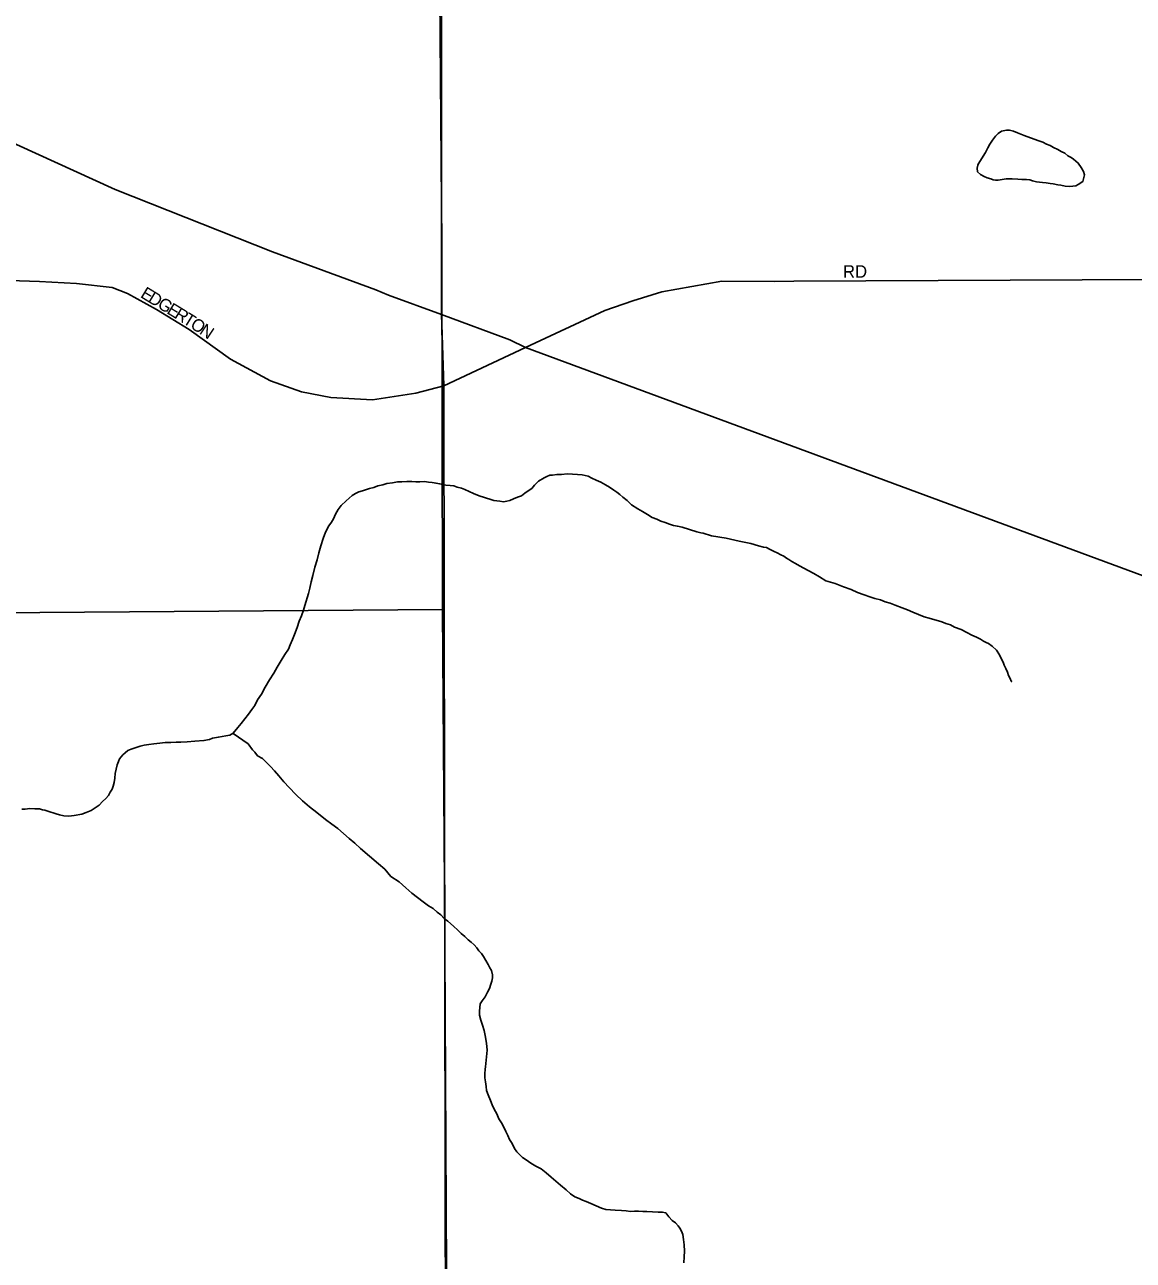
# Model space of a CAD drawing. Extents: x 2010165 to 2382125, y 1060529 to 1407316.
# Drawn here: x 2190965 to 2195389, y 1197681 to 1202612 of the extents above; entities that cross this region are included whole.
import ezdxf

# ---------------------------------------------------------------- set-up
doc = ezdxf.new("R2010")
doc.units = 0
for name, color, linetype in [('GM_X_City_Street', 7, 'Continuous'), ('GM_X_City_Street_Text', 7, 'Continuous'), ('GM_X_Interstate_Route', 7, 'Continuous'), ('GM_X_Minor_Lake', 7, 'Continuous'), ('GM_X_Minor_River', 7, 'Continuous'), ('GM_X_Section', 7, 'Continuous'), ('GM_X_State_Route', 7, 'Continuous')]:
    doc.layers.add(name, color=color, linetype=linetype)

msp = doc.modelspace()

# ---------------------------------------------------------------- linework, layer by layer
at = {"layer": 'GM_X_City_Street'}
for points in [[(2187161.2, 1201614.9), (2189427, 1201615.7), (2190904.3, 1201590.7), (2191024.5, 1201587), (2191172.3, 1201579.5), (2191313.6, 1201563.4), (2191375.7, 1201539), (2191491, 1201474.7), (2191621.8, 1201394.9), (2191785.9, 1201277.3), (2191945.6, 1201190.8), (2192069.7, 1201146.5), (2192187.2, 1201124.3), (2192353.5, 1201115.4), (2192526.5, 1201141.4), (2192637.8, 1201171.3), (2192964, 1201324), (2193280.3, 1201471.6), (2193392.1, 1201509.6), (2193508, 1201545.4), (2193747.2, 1201588), (2193957.2, 1201587.6), (2194034.9, 1201587.9)], [(2194034.9, 1201587.9), (2196623.6, 1201599.7)]]:
    msp.add_lwpolyline(points, dxfattribs=at)
at = {"layer": 'GM_X_Interstate_Route'}
for points in [[(2188018.2, 1203585.9), (2188018.4, 1203585.9), (2188211.6, 1203500.1), (2188352.4, 1203428.4), (2188446.3, 1203381.9), (2188681.1, 1203260), (2188915.8, 1203138.1), (2189150.6, 1203016.3), (2189338.4, 1202919.5), (2189526.2, 1202822.8), (2189758.3, 1202700.8), (2190040, 1202553.9), (2190324.5, 1202410.6), (2191326, 1201954.7), (2191953.3, 1201705.8), (2192366.9, 1201553.2), (2192416.4, 1201532.6), (2192628.8, 1201456)], [(2192628.8, 1201456), (2192628.8, 1201456), (2192901.1, 1201354), (2192964, 1201324), (2195867.1, 1200249.8), (2196177.2, 1200132.8), (2196625.4, 1199965.4)]]:
    msp.add_lwpolyline(points, dxfattribs=at)
at = {"layer": 'GM_X_Minor_Lake'}
for points in [[(2194770.2, 1202055.3), (2194799, 1202102.3), (2194808.6, 1202120.6), (2194816.2, 1202134.8), (2194827.8, 1202151.2), (2194839.4, 1202167.6), (2194849.1, 1202177.9), (2194862.9, 1202186.3), (2194882.9, 1202190.8), (2194894.9, 1202191.1), (2194911, 1202187.5), (2194927.3, 1202179.9), (2194947.5, 1202172.4), (2194953.5, 1202170)], [(2194953.5, 1202170), (2195008.3, 1202149.9), (2195028.5, 1202142.5), (2195042.8, 1202134.8), (2195057, 1202129.1), (2195071.2, 1202121.5), (2195087.5, 1202113.9), (2195101.7, 1202106.2), (2195116, 1202098.6), (2195128.2, 1202088.9), (2195140.5, 1202081.2), (2195150.7, 1202075.4), (2195169.1, 1202059.8), (2195181.6, 1202042.1), (2195190.1, 1202026.2), (2195194.5, 1202012.3), (2195187.2, 1201986), (2195169.5, 1201973.5), (2195159.5, 1201969.2), (2195135.6, 1201966.6), (2195117.5, 1201968.1), (2195099.3, 1201971.6), (2195087.3, 1201973.3), (2195069.1, 1201976.9), (2195057, 1201978.6), (2195040.9, 1201980.1), (2195026.9, 1201981.8), (2195014.8, 1201983.5), (2195002.7, 1201985.2), (2194986.6, 1201988.8), (2194976.4, 1201992.5), (2194962.4, 1201994.1), (2194944.3, 1201993.7), (2194928.2, 1201995.3), (2194906.1, 1201996.7), (2194892.1, 1201996.3), (2194882.1, 1201996.1), (2194850.2, 1201991.2), (2194840.1, 1201990.9), (2194830.1, 1201992.7), (2194819.9, 1201996.4), (2194805.8, 1202000.1), (2194793.6, 1202005.8), (2194779.4, 1202013.4), (2194767, 1202025.1), (2194766.6, 1202039.2), (2194768.3, 1202051.3), (2194770.2, 1202055.3)]]:
    msp.add_lwpolyline(points, dxfattribs=at)
at = {"layer": 'GM_X_Minor_River'}
for points in [[(2191644, 1199752.4), (2191680, 1199755.4), (2191702, 1199759.9), (2191713.9, 1199764.3), (2191737.8, 1199768.9), (2191767.8, 1199773.7), (2191783.7, 1199776.2), (2191797.5, 1199784.6), (2191815, 1199807.1), (2191828.6, 1199823.5), (2191844.1, 1199842), (2191857.7, 1199860.4), (2191871.2, 1199878.8), (2191882.8, 1199895.2), (2191894.2, 1199917.6), (2191909.7, 1199940.1), (2191924.9, 1199968.6), (2191942.2, 1199997.2), (2191959.5, 1200023.7), (2191972.9, 1200048.2), (2191988.2, 1200074.7), (2192003.6, 1200099.2), (2192017.1, 1200119.6), (2192024.6, 1200137.9), (2192034.1, 1200158.2), (2192041.6, 1200178.5), (2192052.9, 1200206.9), (2192060.2, 1200231.2), (2192069.6, 1200253.5), (2192077.1, 1200275.8), (2192082.6, 1200294), (2192097.3, 1200342.6), (2192102.8, 1200362.8), (2192108.1, 1200389.1), (2192115.5, 1200413.3), (2192122.6, 1200447.7), (2192131.8, 1200476), (2192139.1, 1200504.3), (2192146.3, 1200532.6), (2192155.6, 1200561), (2192164.9, 1200587.3), (2192178.3, 1200611.8), (2192189.9, 1200626.1), (2192197.6, 1200640.4), (2192205.1, 1200658.6), (2192216.6, 1200677), (2192228.2, 1200693.4), (2192247.8, 1200712), (2192259.5, 1200722.3), (2192271.3, 1200732.7), (2192285.1, 1200741.1), (2192299, 1200747.5), (2192312.9, 1200751.8), (2192340.7, 1200760.6), (2192358.6, 1200765.1), (2192374.5, 1200771.5), (2192394.4, 1200776.1), (2192410.4, 1200780.5), (2192432.3, 1200783.1), (2192452.3, 1200787.6), (2192470.3, 1200788.1), (2192490.3, 1200788.6), (2192510.4, 1200789.2), (2192526.5, 1200787.6), (2192542.5, 1200788), (2192560.5, 1200788.5), (2192576.6, 1200786.9), (2192590.7, 1200785.2), (2192606.8, 1200781.7), (2192620.9, 1200780), (2192645.1, 1200774.6), (2192663.2, 1200773.1), (2192677.3, 1200771.5), (2192691.5, 1200765.8), (2192707.6, 1200762.2), (2192721.8, 1200756.6), (2192738.1, 1200749), (2192756.3, 1200741.4), (2192778.6, 1200732), (2192825.1, 1200717.1), (2192837.3, 1200713.4), (2192849.3, 1200711.8), (2192861.4, 1200710.1), (2192875.5, 1200708.4), (2192889.5, 1200710.8), (2192901.4, 1200713.1), (2192915.3, 1200719.5), (2192931.2, 1200726), (2192947, 1200732.4), (2192960.8, 1200742.8), (2192974.6, 1200751.2), (2192988.4, 1200761.6), (2193000.1, 1200773.9), (2193015.7, 1200790.4), (2193037.4, 1200803), (2193049.2, 1200809.4), (2193061.2, 1200813.7), (2193071.2, 1200814), (2193089.2, 1200816.5), (2193107.2, 1200816.9), (2193129.2, 1200819.5)], [(2193129.2, 1200819.5), (2193151.3, 1200818.1), (2193171.4, 1200816.6), (2193189.5, 1200815.1), (2193213.7, 1200809.7), (2193227.9, 1200802), (2193246.2, 1200794.5), (2193264.4, 1200786.9), (2193282.8, 1200775.4), (2193299.1, 1200765.8), (2193315.4, 1200754.1), (2193327.7, 1200746.4), (2193340, 1200736.7), (2193352.3, 1200727), (2193368.7, 1200713.4), (2193387.2, 1200695.8), (2193411.7, 1200680.4), (2193430, 1200668.8), (2193450.4, 1200657.3), (2193468.7, 1200645.8), (2193487, 1200638.2), (2193503.2, 1200630.6), (2193521.4, 1200625), (2193537.6, 1200619.4), (2193553.8, 1200613.8), (2193570, 1200610.3), (2193588.1, 1200606.7), (2193646.8, 1200588.2), (2193662.9, 1200584.6), (2193673, 1200582.9), (2193705.4, 1200571.7), (2193763.7, 1200563.2), (2193816.2, 1200550.5), (2193862.6, 1200541.7), (2193892.9, 1200532.4), (2193913.1, 1200526.9), (2193925.2, 1200525.2), (2193937.4, 1200519.5), (2193955.7, 1200510), (2193967.9, 1200504.3), (2193982.1, 1200496.6), (2193994.3, 1200490.9), (2194004.5, 1200483.2), (2194014.7, 1200477.4), (2194026.9, 1200469.7), (2194041.2, 1200462), (2194057.5, 1200452.4), (2194073.8, 1200442.8), (2194092.1, 1200433.3), (2194114.5, 1200421.8), (2194136.9, 1200408.3), (2194161.4, 1200392.9), (2194199.8, 1200381.9), (2194232.2, 1200368.7), (2194262.6, 1200357.4), (2194288.9, 1200346.1), (2194315.3, 1200336.8), (2194337.5, 1200329.3), (2194357.8, 1200321.8), (2194380, 1200316.4), (2194398.2, 1200308.8), (2194418.4, 1200303.3), (2194438.7, 1200295.8), (2194467.1, 1200284.5), (2194487.3, 1200277), (2194509.6, 1200267.6), (2194532, 1200258.1), (2194554.3, 1200248.7), (2194574.5, 1200243.2), (2194625, 1200228.4), (2194641.2, 1200222.8), (2194659.4, 1200217.3), (2194675.7, 1200207.7), (2194702, 1200198.3), (2194724.4, 1200186.9), (2194744.7, 1200175.4), (2194763, 1200167.8), (2194779.2, 1200160.2), (2194791.5, 1200152.5), (2194801.7, 1200146.8), (2194811.8, 1200143), (2194826.1, 1200131.3), (2194842.6, 1200115.7), (2194855.1, 1200098), (2194863.6, 1200080.1), (2194869.9, 1200068.2), (2194874.3, 1200056.3), (2194880.7, 1200042.4), (2194887.1, 1200028.5), (2194891.4, 1200014.6), (2194897.8, 1200002.7), (2194902.1, 1199992.8), (2194904.1, 1199990.8), (2194902.1, 1199990.8)], [(2191796.4, 1199783.9), (2191856.9, 1199741.9), (2191873.5, 1199718.3), (2191883.8, 1199708.5), (2191894.2, 1199694.7), (2191914.6, 1199683.2), (2191929, 1199669.6), (2191945.5, 1199651.9), (2191962, 1199634.3), (2191978.6, 1199614.6), (2191999.3, 1199591.1), (2192020, 1199567.5), (2192046.8, 1199540.1), (2192073.5, 1199514.7), (2192102.2, 1199491.4), (2192130.9, 1199468.1), (2192165.8, 1199440.9), (2192190.3, 1199421.4), (2192214.9, 1199404), (2192237.5, 1199384.5), (2192260, 1199365), (2192282.6, 1199345.6), (2192305.3, 1199324.1), (2192377.1, 1199263.7), (2192401.7, 1199242.3), (2192426.6, 1199212.8), (2192459.2, 1199191.6), (2192485.9, 1199168.2), (2192510.6, 1199146.8), (2192533.1, 1199129.3), (2192555.6, 1199111.8), (2192576.1, 1199096.3), (2192594.5, 1199084.7), (2192610.9, 1199071.1), (2192625.2, 1199059.4), (2192639.6, 1199045.8), (2192654, 1199034.1), (2192676.6, 1199014.6), (2192693, 1198999), (2192707.4, 1198985.3), (2192721.8, 1198973.6), (2192734.2, 1198959.9), (2192746.5, 1198950.2), (2192758.8, 1198940.5), (2192769.1, 1198928.7), (2192777.5, 1198916.9), (2192787.8, 1198905.1), (2192796.1, 1198893.3), (2192804.6, 1198877.4), (2192815, 1198861.6), (2192821.4, 1198847.8), (2192827.7, 1198837.9), (2192832.2, 1198819.9), (2192832.5, 1198807.9), (2192828.8, 1198795.7), (2192825.2, 1198783.6), (2192819.6, 1198765.4), (2192812, 1198751.1), (2192802.5, 1198732.8), (2192790.9, 1198716.4), (2192783.2, 1198704.2), (2192781.6, 1198690.1), (2192779.9, 1198676), (2192780.4, 1198659.9), (2192784.9, 1198640), (2192791.5, 1198620.1), (2192798.1, 1198598.2), (2192802.6, 1198578.2), (2192807.4, 1198548.2), (2192810.2, 1198520.2), (2192804, 1198453.8), (2192802.2, 1198443.7), (2192800.7, 1198425.6), (2192801.2, 1198409.5), (2192803.6, 1198393.5), (2192806.1, 1198375.5), (2192808.5, 1198359.5), (2192815, 1198341.6), (2192823.6, 1198319.7), (2192830.1, 1198301.8), (2192838.6, 1198284), (2192849.1, 1198266.2), (2192857.7, 1198246.3), (2192868.1, 1198230.6), (2192876.7, 1198212.7), (2192885.2, 1198194.9), (2192893.6, 1198179), (2192900, 1198163.1), (2192910.5, 1198147.3), (2192919.1, 1198127.5), (2192929.4, 1198113.7), (2192939.7, 1198103.9), (2192952.1, 1198092.2), (2192966.4, 1198082.6), (2192984.8, 1198069), (2193005.2, 1198057.5), (2193025.5, 1198046), (2193046, 1198030.4), (2193066.5, 1198012.9), (2193085, 1197997.3), (2193103.5, 1197981.8)], [(2190953.5, 1199481.2), (2190967.5, 1199481.6), (2190985.5, 1199484.1), (2191005.6, 1199482.6), (2191023.6, 1199483.1), (2191035.8, 1199479.4), (2191045.8, 1199477.6), (2191058, 1199473.9), (2191090.4, 1199462.7), (2191104.5, 1199459.1), (2191120.6, 1199455.5), (2191140.7, 1199454), (2191162.7, 1199456.6), (2191192.7, 1199461.4), (2191210.5, 1199467.9), (2191230.4, 1199476.5), (2191246.1, 1199486.9), (2191261.9, 1199497.4), (2191275.5, 1199511.8), (2191289.2, 1199524.2), (2191298.9, 1199536.5), (2191306.6, 1199548.8), (2191314.3, 1199561), (2191318, 1199573.1), (2191321.6, 1199587.3), (2191325.1, 1199605.5), (2191326.7, 1199623.6), (2191330.2, 1199641.7), (2191333.8, 1199657.9), (2191339.4, 1199672.1), (2191343.1, 1199682.2), (2191356.7, 1199698.6), (2191366.5, 1199706.9), (2191376.3, 1199715.2), (2191390.2, 1199721.6), (2191410.1, 1199728.2), (2191426, 1199732.6), (2191441.9, 1199737), (2191459.9, 1199739.5), (2191479.9, 1199742.1), (2191503.9, 1199744.7), (2191525.8, 1199747.3), (2191547.9, 1199747.9), (2191569.9, 1199748.4), (2191588, 1199748.9), (2191614, 1199749.6), (2191644, 1199752.4)], [(2193103.5, 1197981.8), (2193126, 1197962.3), (2193142.5, 1197946.6), (2193160.9, 1197935.1), (2193177.1, 1197927.5), (2193191.3, 1197921.8), (2193205.5, 1197916.2), (2193223.7, 1197908.6), (2193246.1, 1197899.2), (2193266.4, 1197889.7), (2193284.6, 1197884.1), (2193302.6, 1197882.6), (2193320.7, 1197881.1), (2193346.8, 1197879.7), (2193364.9, 1197878.2), (2193383, 1197876.7), (2193399, 1197877.1), (2193415.1, 1197877.5), (2193431.2, 1197875.9), (2193447.2, 1197876.3), (2193493.4, 1197873.6), (2193509.4, 1197874), (2193523.5, 1197870.3), (2193536, 1197854.6), (2193548.4, 1197840.9), (2193562.7, 1197831.2), (2193573, 1197819.4), (2193579.3, 1197809.6), (2193585.7, 1197797.7), (2193592, 1197783.8), (2193594.6, 1197763.8), (2193597.1, 1197743.8), (2193597.9, 1197717.7), (2193596.4, 1197695.6), (2193595.1, 1197671.4)]]:
    msp.add_lwpolyline(points, dxfattribs=at)
at = {"layer": 'GM_X_Section'}
for points in [[(2187179, 1205551.2), (2192602.3, 1205502.9), (2192612.9, 1203882), (2192630.3, 1201736.7), (2192632.1, 1200277.7), (2187275.3, 1200238.2)], [(2192632.1, 1200277.7), (2192640.4, 1199176.3), (2192652.6, 1196868), (2192676.2, 1194863.4), (2189820, 1194788.8), (2187394.1, 1194759.7), (2187275.3, 1200238.2)]]:
    msp.add_lwpolyline(points, close=True, dxfattribs=at)
at = {"layer": 'GM_X_State_Route'}
for points in [[(2192628.8, 1202040.2), (2192628.8, 1202744.6), (2192623, 1203456.9), (2192620.2, 1204897.6)], [(2192639.3, 1200294.1), (2192637.8, 1201171.3), (2192628.8, 1201456), (2192628.8, 1202040.2)], [(2192734.1, 1194851.8), (2192694.1, 1194985.9), (2192674.1, 1195109.4), (2192664.1, 1195230.7), (2192646, 1196579.6), (2192639.3, 1200294.1)]]:
    msp.add_lwpolyline(points, dxfattribs=at)

# ---------------------------------------------------------------- texts
at = {"layer": 'GM_X_City_Street_Text'}
for s, rotation, p in [('RD', 0, (2194230.2, 1201602.2)), ('E', 328.652, (2191423.5, 1201526.1)), ('D', 328.6507, (2191453.6, 1201507.8)), ('G', 328.6703, (2191491.2, 1201484.9)), ('E', 328.652, (2191528.7, 1201462)), ('R', 328.6512, (2191558.8, 1201443.7)), ('T', 328.3334, (2191592.6, 1201423.1)), ('O', 326.8433, (2191622.2, 1201404.8)), ('N', 326.3099, (2191659, 1201380.8))]:
    msp.add_text(s, height=50, rotation=rotation, dxfattribs=at).set_placement(p)

doc.saveas('drawing.dxf')
